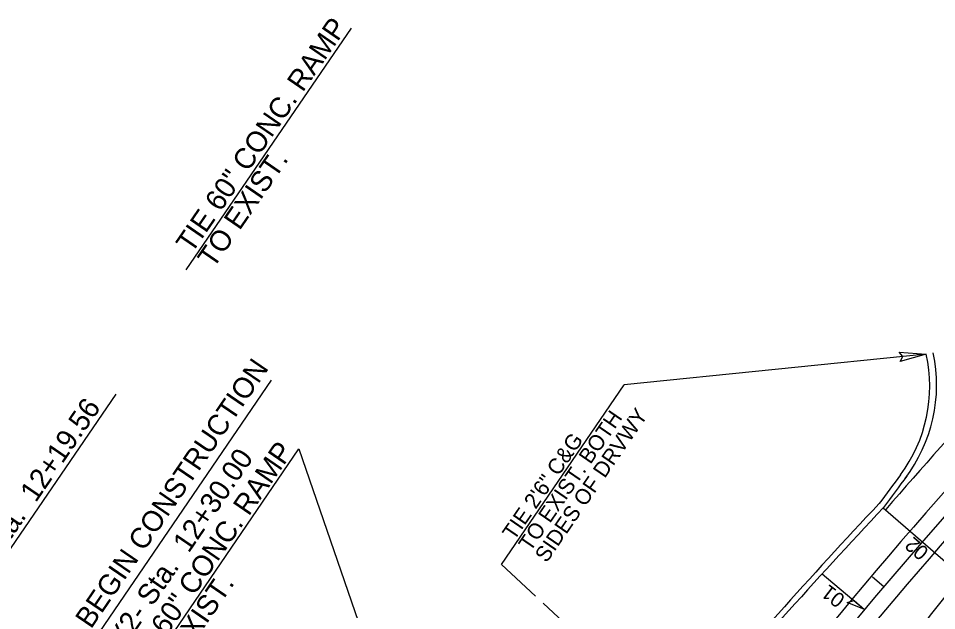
# Model space of a CAD drawing. Extents: x 1974386 to 1979988, y 776712 to 784860.
# Drawn here: x 1976185.1 to 1976495.8, y 779598.9 to 779799.2 of the extents above; entities that cross this region are included whole.
import ezdxf

# ---------------------------------------------------------------- set-up
doc = ezdxf.new("R2010")
doc.units = 0
for name, color, linetype in [('Prop Conc 2ft 6in Curb and Gutter', 7, 'Continuous'), ('Prop Dimension', 7, 'Continuous'), ('Prop Dimension Text', 7, 'Continuous'), ('Prop EOT', 7, 'Continuous'), ('Prop Horizontal Alignment', 7, 'Continuous'), ('Prop Horizontal Alignment Station Label', 7, 'Continuous'), ('Prop Horizontal Alignment Tick Small', 7, 'Continuous'), ('Prop Lane Lines', 7, 'Continuous'), ('Prop Superelevation  Arrow CELL', 7, 'Continuous'), ('Prop Superelevation Label', 7, 'Continuous'), ('Prop Terminator CELL', 7, 'Continuous')]:
    doc.layers.add(name, color=color, linetype=linetype)

msp = doc.modelspace()

# ---------------------------------------------------------------- linework, layer by layer
at = {"layer": 'Prop Conc 2ft 6in Curb and Gutter'}
for centre, radius, start, end in [((1976443.51, 779674.69), 50, 323.2499, 12.6226), ((1978028, 778491.49), 1927.51, 143.24986, 143.60985), ((1977876.35, 778316.74), 1922.99, 136.72119, 139.7323)]:
    msp.add_arc(centre, radius, start, end, dxfattribs=at)
at = {"layer": 'Prop Dimension'}
for p, q in [((1976241.89, 779714.14), (1976297.77, 779795.86)), ((1976492.31, 779685.61), (1976390.14, 779675.27)), ((1976348.56, 779614.45), (1976390.14, 779675.27)), ((1976224.62, 779572.48), (1976280.03, 779653.53)), ((1976280.03, 779653.53), (1976312.93, 779558.1)), ((1976360.08, 779603.69), (1976348.56, 779614.45)), ((1976371.27, 779593.35), (1976362.63, 779601.33))]:
    msp.add_line(p, q, dxfattribs=at)
at = {"layer": 'Prop EOT'}
for centre, radius, start, end in [((1976443.72, 779675.14), 52.11, 322.7217, 12.0583), ((1978028, 778491.49), 1925.51, 143.22203, 143.61344), ((1977876.35, 778316.74), 1920.99, 136.7176, 139.73317)]:
    msp.add_arc(centre, radius, start, end, dxfattribs=at)
at = {"layer": 'Prop Horizontal Alignment'}
msp.add_arc((1977926.94, 778377.94), 1900, 135.73946, 152.1381, dxfattribs=at)
at = {"layer": 'Prop Horizontal Alignment Station Label'}
for p, q in [((1976270.61, 779676.81), (1976210.84, 779589.15)), ((1976160.37, 779587.55), (1976218.16, 779672.08))]:
    msp.add_line(p, q, dxfattribs=at)
at = {"layer": 'Prop Horizontal Alignment Tick Small'}
msp.add_line((1976477.92, 779606.9), (1976474.11, 779610.13), dxfattribs=at)
at = {"layer": 'Prop Lane Lines'}
for centre, radius, start, end in [((1977926.94, 778377.94), 1916.5, 135.73946, 139.08605), ((1977926.94, 778377.94), 1905.5, 135.73946, 141.94983), ((1977926.94, 778377.94), 1894.5, 135.73946, 141.23948), ((1977976.01, 778435.99), 1883.03, 140.59771, 142.01248)]:
    msp.add_arc(centre, radius, start, end, dxfattribs=at)
at = {"layer": 'Prop Superelevation  Arrow CELL'}
for p, q in [((1976508, 779607.3), (1976477.7, 779633.55)), ((1976457.1, 779611.32), (1976471.47, 779599.25))]:
    msp.add_line(p, q, dxfattribs=at)
msp.add_lwpolyline([(1976471.47, 779599.25), (1976465.59, 779601.58), (1976467.93, 779602.23)], close=True, dxfattribs=at)
at = {"layer": 'Prop Terminator CELL'}
msp.add_lwpolyline([(1976483.2, 779686.25), (1976492.31, 779685.61), (1976483.46, 779683.11), (1976484.45, 779684.82)], close=True, dxfattribs=at)

# ---------------------------------------------------------------- texts
at = {"layer": 'Prop Dimension Text'}
for s, height, p in [('TIE 60" CONC. RAMP', 7, (1976243.77, 779719.37)), ('TO EXIST.', 7, (1976251.09, 779714.34)), ('SIDES OF DRVWY', 5.25, (1976363.83, 779614.76)), ('TO EXIST. BOTH', 5.25, (1976358.34, 779618.53)), ('TIE 2\'6" C&G', 5.25, (1976352.86, 779622.3)), ('TIE 60" CONC. RAMP', 7, (1976225.51, 779575.97)), ('TO EXIST.', 7, (1976232.83, 779570.94))]:
    msp.add_text(s, height=height, rotation=55.4758, dxfattribs=at).set_placement(p)
at = {"layer": 'Prop Horizontal Alignment Station Label'}
for s, rotation, p in [('BEGIN CONSTRUCTION', 55.6943, (1976209.68, 779592.4)), ('-Y2- PCSta.  12+19.56', 55.5805, (1976159.81, 779589.68)), ('-Y2- Sta.  12+30.00', 55.6943, (1976218.97, 779583.26))]:
    msp.add_text(s, height=7, rotation=rotation, dxfattribs=at).set_placement(p)
at = {"layer": 'Prop Superelevation Label'}
for s, rotation, p in [('02', 139.0948, (1976493.53, 779619.24)), ('01', 142.7135, (1976465.25, 779603.43))]:
    msp.add_text(s, height=5, rotation=rotation, dxfattribs=at).set_placement(p)

doc.saveas('drawing.dxf')
